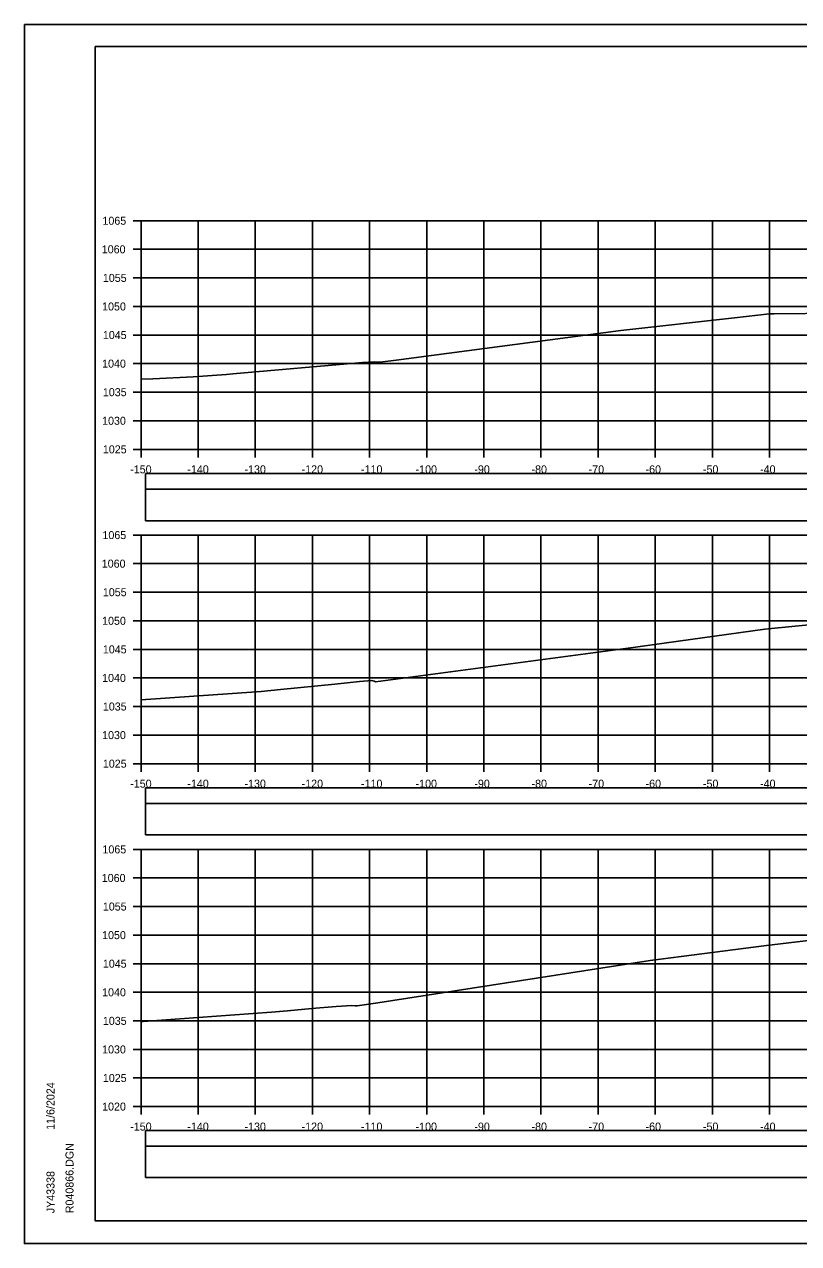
# Model space of a CAD drawing. Extents: x 1370565 to 1374448, y 301010 to 304637.
# Drawn here: x 1370564.6 to 1370700.1, y 304423.9 to 304637.2 of the extents above; entities that cross this region are included whole.
import ezdxf

# ---------------------------------------------------------------- set-up
doc = ezdxf.new("R2010")
doc.units = 0
for name, color, linetype in [('R_Axis', 7, 'Continuous'), ('R_Axis Annot', 7, 'Continuous'), ('R_Border', 7, 'Continuous'), ('R_Drive', 7, 'Continuous'), ('R_Exist Surface', 7, 'Continuous'), ('R_Grid', 7, 'Continuous'), ('R_No Plot', 7, 'Continuous')]:
    doc.layers.add(name, color=color, linetype=linetype)

msp = doc.modelspace()

# ---------------------------------------------------------------- linework, layer by layer
at = {"layer": 'R_Axis'}
for p, q in [((1370583.63, 304602.88), (1370585.03, 304602.88)), ((1370585.03, 304562.88), (1370585.03, 304602.88)), ((1370583.63, 304597.88), (1370585.03, 304597.88)), ((1370583.63, 304592.88), (1370585.03, 304592.88)), ((1370583.63, 304587.88), (1370585.03, 304587.88)), ((1370583.63, 304582.88), (1370585.03, 304582.88)), ((1370583.63, 304577.88), (1370585.03, 304577.88)), ((1370583.63, 304572.88), (1370585.03, 304572.88)), ((1370583.63, 304567.88), (1370585.03, 304567.88)), ((1370583.63, 304562.88), (1370585.03, 304562.88)), ((1370585.03, 304562.88), (1370885.03, 304562.88)), ((1370585.03, 304561.48), (1370585.03, 304562.88)), ((1370595.03, 304561.48), (1370595.03, 304562.88)), ((1370605.03, 304561.48), (1370605.03, 304562.88)), ((1370615.03, 304561.48), (1370615.03, 304562.88)), ((1370625.03, 304561.48), (1370625.03, 304562.88)), ((1370635.03, 304561.48), (1370635.03, 304562.88)), ((1370645.03, 304561.48), (1370645.03, 304562.88)), ((1370655.03, 304561.48), (1370655.03, 304562.88)), ((1370665.03, 304561.48), (1370665.03, 304562.88)), ((1370675.03, 304561.48), (1370675.03, 304562.88)), ((1370685.03, 304561.48), (1370685.03, 304562.88)), ((1370695.03, 304561.48), (1370695.03, 304562.88)), ((1370583.63, 304547.88), (1370585.03, 304547.88)), ((1370585.03, 304507.88), (1370585.03, 304547.88)), ((1370583.63, 304542.88), (1370585.03, 304542.88)), ((1370583.63, 304537.88), (1370585.03, 304537.88)), ((1370583.63, 304532.88), (1370585.03, 304532.88)), ((1370583.63, 304527.88), (1370585.03, 304527.88)), ((1370583.63, 304522.88), (1370585.03, 304522.88)), ((1370583.63, 304517.88), (1370585.03, 304517.88)), ((1370583.63, 304512.88), (1370585.03, 304512.88)), ((1370583.63, 304507.88), (1370585.03, 304507.88)), ((1370585.03, 304507.88), (1370885.03, 304507.88)), ((1370585.03, 304506.48), (1370585.03, 304507.88)), ((1370595.03, 304506.48), (1370595.03, 304507.88)), ((1370605.03, 304506.48), (1370605.03, 304507.88)), ((1370615.03, 304506.48), (1370615.03, 304507.88)), ((1370625.03, 304506.48), (1370625.03, 304507.88)), ((1370635.03, 304506.48), (1370635.03, 304507.88)), ((1370645.03, 304506.48), (1370645.03, 304507.88)), ((1370655.03, 304506.48), (1370655.03, 304507.88)), ((1370665.03, 304506.48), (1370665.03, 304507.88)), ((1370675.03, 304506.48), (1370675.03, 304507.88)), ((1370685.03, 304506.48), (1370685.03, 304507.88)), ((1370695.03, 304506.48), (1370695.03, 304507.88)), ((1370583.63, 304492.88), (1370585.03, 304492.88)), ((1370585.03, 304447.88), (1370585.03, 304492.88)), ((1370583.63, 304487.88), (1370585.03, 304487.88)), ((1370583.63, 304482.88), (1370585.03, 304482.88)), ((1370583.63, 304477.88), (1370585.03, 304477.88)), ((1370583.63, 304472.88), (1370585.03, 304472.88)), ((1370583.63, 304467.88), (1370585.03, 304467.88)), ((1370583.63, 304462.88), (1370585.03, 304462.88)), ((1370583.63, 304457.88), (1370585.03, 304457.88)), ((1370583.63, 304452.88), (1370585.03, 304452.88)), ((1370583.63, 304447.88), (1370585.03, 304447.88)), ((1370585.03, 304447.88), (1370885.03, 304447.88)), ((1370585.03, 304446.48), (1370585.03, 304447.88)), ((1370595.03, 304446.48), (1370595.03, 304447.88)), ((1370605.03, 304446.48), (1370605.03, 304447.88)), ((1370615.03, 304446.48), (1370615.03, 304447.88)), ((1370625.03, 304446.48), (1370625.03, 304447.88)), ((1370635.03, 304446.48), (1370635.03, 304447.88)), ((1370645.03, 304446.48), (1370645.03, 304447.88)), ((1370655.03, 304446.48), (1370655.03, 304447.88)), ((1370665.03, 304446.48), (1370665.03, 304447.88)), ((1370675.03, 304446.48), (1370675.03, 304447.88)), ((1370685.03, 304446.48), (1370685.03, 304447.88)), ((1370695.03, 304446.48), (1370695.03, 304447.88))]:
    msp.add_line(p, q, dxfattribs=at)
at = {"layer": 'R_Border'}
for p, q in [((1370577.03, 304633.34), (1370893.21, 304633.34)), ((1370577.03, 304427.88), (1370577.03, 304633.34)), ((1370577.03, 304427.88), (1370577.03, 304427.88)), ((1370893.21, 304427.88), (1370577.03, 304427.88))]:
    msp.add_line(p, q, dxfattribs=at)
at = {"layer": 'R_Drive'}
for points in [[(1370585.82, 304555.92), (1370884.24, 304555.92), (1370884.24, 304558.63), (1370585.82, 304558.63)], [(1370585.82, 304550.4), (1370884.24, 304550.4), (1370884.24, 304555.92), (1370585.82, 304555.92)], [(1370585.82, 304500.92), (1370884.24, 304500.92), (1370884.24, 304503.63), (1370585.82, 304503.63)], [(1370585.82, 304495.4), (1370884.24, 304495.4), (1370884.24, 304500.92), (1370585.82, 304500.92)], [(1370585.82, 304440.98), (1370884.24, 304440.98), (1370884.24, 304443.68), (1370585.82, 304443.68)], [(1370585.82, 304435.46), (1370884.24, 304435.46), (1370884.24, 304440.98), (1370585.82, 304440.98)]]:
    msp.add_lwpolyline(points, close=True, dxfattribs=at)
at = {"layer": 'R_Exist Surface'}
for points in [[(1370585.03, 304575.14), (1370587.12, 304575.23), (1370594.16, 304575.55), (1370599.98, 304575.96), (1370601.09, 304576.07), (1370623.78, 304578.05), (1370625.86, 304578.17), (1370626.7, 304578.15), (1370626.89, 304578.14), (1370629.66, 304578.51), (1370669.02, 304583.68), (1370688.89, 304585.91), (1370695.04, 304586.6), (1370695.85, 304586.59), (1370706.88, 304586.72)], [(1370585.03, 304519.05), (1370606.03, 304520.51), (1370609.43, 304520.84), (1370618.93, 304521.79), (1370623.28, 304522.23), (1370625.45, 304522.44), (1370625.84, 304522.29), (1370626.08, 304522.21), (1370671.55, 304528.25), (1370672.41, 304528.37), (1370694.22, 304531.4), (1370695.39, 304531.56), (1370698.93, 304531.91), (1370725.26, 304534.45)], [(1370585.03, 304462.76), (1370585.38, 304462.78), (1370607.86, 304464.39), (1370610.65, 304464.64), (1370614.9, 304465.02), (1370619.18, 304465.41), (1370621.92, 304465.58), (1370622.52, 304465.53), (1370622.83, 304465.5), (1370626.47, 304466.06), (1370674.12, 304473.43), (1370679.58, 304474.14), (1370694.52, 304476.05), (1370717.92, 304478.89)]]:
    msp.add_lwpolyline(points, dxfattribs=at)
at = {"layer": 'R_Grid'}
for p, q in [((1370585.03, 304602.88), (1370885.03, 304602.88)), ((1370585.03, 304562.88), (1370585.03, 304602.88)), ((1370595.03, 304562.88), (1370595.03, 304602.88)), ((1370605.03, 304562.88), (1370605.03, 304602.88)), ((1370615.03, 304562.88), (1370615.03, 304602.88)), ((1370625.03, 304562.88), (1370625.03, 304602.88)), ((1370635.03, 304562.88), (1370635.03, 304602.88)), ((1370645.03, 304562.88), (1370645.03, 304602.88)), ((1370655.03, 304562.88), (1370655.03, 304602.88)), ((1370665.03, 304562.88), (1370665.03, 304602.88)), ((1370675.03, 304562.88), (1370675.03, 304602.88)), ((1370685.03, 304562.88), (1370685.03, 304602.88)), ((1370695.03, 304562.88), (1370695.03, 304602.88)), ((1370585.03, 304597.88), (1370885.03, 304597.88)), ((1370585.03, 304592.88), (1370885.03, 304592.88)), ((1370585.03, 304587.88), (1370885.03, 304587.88)), ((1370585.03, 304582.88), (1370885.03, 304582.88)), ((1370585.03, 304577.88), (1370885.03, 304577.88)), ((1370585.03, 304572.88), (1370885.03, 304572.88)), ((1370585.03, 304567.88), (1370885.03, 304567.88)), ((1370585.03, 304562.88), (1370885.03, 304562.88)), ((1370585.03, 304547.88), (1370885.03, 304547.88)), ((1370585.03, 304507.88), (1370585.03, 304547.88)), ((1370595.03, 304507.88), (1370595.03, 304547.88)), ((1370605.03, 304507.88), (1370605.03, 304547.88)), ((1370615.03, 304507.88), (1370615.03, 304547.88)), ((1370625.03, 304507.88), (1370625.03, 304547.88)), ((1370635.03, 304507.88), (1370635.03, 304547.88)), ((1370645.03, 304507.88), (1370645.03, 304547.88)), ((1370655.03, 304507.88), (1370655.03, 304547.88)), ((1370665.03, 304507.88), (1370665.03, 304547.88)), ((1370675.03, 304507.88), (1370675.03, 304547.88)), ((1370685.03, 304507.88), (1370685.03, 304547.88)), ((1370695.03, 304507.88), (1370695.03, 304547.88)), ((1370585.03, 304542.88), (1370885.03, 304542.88)), ((1370585.03, 304537.88), (1370885.03, 304537.88)), ((1370585.03, 304532.88), (1370885.03, 304532.88)), ((1370585.03, 304527.88), (1370885.03, 304527.88)), ((1370585.03, 304522.88), (1370885.03, 304522.88)), ((1370585.03, 304517.88), (1370885.03, 304517.88)), ((1370585.03, 304512.88), (1370885.03, 304512.88)), ((1370585.03, 304507.88), (1370885.03, 304507.88)), ((1370585.03, 304492.88), (1370885.03, 304492.88)), ((1370585.03, 304447.88), (1370585.03, 304492.88)), ((1370595.03, 304447.88), (1370595.03, 304492.88)), ((1370605.03, 304447.88), (1370605.03, 304492.88)), ((1370615.03, 304447.88), (1370615.03, 304492.88)), ((1370625.03, 304447.88), (1370625.03, 304492.88)), ((1370635.03, 304447.88), (1370635.03, 304492.88)), ((1370645.03, 304447.88), (1370645.03, 304492.88)), ((1370655.03, 304447.88), (1370655.03, 304492.88)), ((1370665.03, 304447.88), (1370665.03, 304492.88)), ((1370675.03, 304447.88), (1370675.03, 304492.88)), ((1370685.03, 304447.88), (1370685.03, 304492.88)), ((1370695.03, 304447.88), (1370695.03, 304492.88)), ((1370585.03, 304487.88), (1370885.03, 304487.88)), ((1370585.03, 304482.88), (1370885.03, 304482.88)), ((1370585.03, 304477.88), (1370885.03, 304477.88)), ((1370585.03, 304472.88), (1370885.03, 304472.88)), ((1370585.03, 304467.88), (1370885.03, 304467.88)), ((1370585.03, 304462.88), (1370885.03, 304462.88)), ((1370585.03, 304457.88), (1370885.03, 304457.88)), ((1370585.03, 304452.88), (1370885.03, 304452.88)), ((1370585.03, 304447.88), (1370885.03, 304447.88))]:
    msp.add_line(p, q, dxfattribs=at)
at = {"layer": 'R_No Plot'}
for p, q in [((1370564.63, 304637.24), (1370897.96, 304637.24)), ((1370564.63, 304423.91), (1370897.96, 304423.91))]:
    msp.add_line(p, q, dxfattribs=at)
for points in [[(1370564.62, 304637.24), (1370897.96, 304637.24), (1370897.96, 304423.9), (1370564.62, 304423.9)], [(1370810.95, 304633.34), (1370830.57, 304633.34), (1370830.57, 304623.46), (1370846.68, 304623.46), (1370869.88, 304623.46), (1370869.88, 304590.79), (1370893.09, 304590.79), (1370893.21, 304427.88), (1370577.03, 304427.88), (1370577.03, 304633.34)]]:
    msp.add_lwpolyline(points, close=True, dxfattribs=at)

# ---------------------------------------------------------------- texts
at = {"layer": 'R_Axis Annot'}
for s, p in [('1065', (1370578.28, 304602.18)), ('1060', (1370578.16, 304597.18)), ('1055', (1370578.35, 304592.18)), ('1050', (1370578.22, 304587.18)), ('1045', (1370578.35, 304582.18)), ('1040', (1370578.22, 304577.18)), ('1035', (1370578.35, 304572.18)), ('1030', (1370578.22, 304567.18)), ('1025', (1370578.35, 304562.18)), ('-150', (1370583.14, 304558.68)), ('-140', (1370593.14, 304558.68)), ('-130', (1370603.14, 304558.68)), ('-120', (1370613.14, 304558.68)), ('-110', (1370623.53, 304558.68)), ('-100', (1370633.08, 304558.68)), ('-90', (1370643.37, 304558.68)), ('-80', (1370653.37, 304558.68)), ('-70', (1370663.37, 304558.68)), ('-60', (1370673.33, 304558.68)), ('-50', (1370683.37, 304558.68)), ('-40', (1370693.37, 304558.68)), ('1065', (1370578.28, 304547.18)), ('1060', (1370578.16, 304542.18)), ('1055', (1370578.35, 304537.18)), ('1050', (1370578.22, 304532.18)), ('1045', (1370578.35, 304527.18)), ('1040', (1370578.22, 304522.18)), ('1035', (1370578.35, 304517.18)), ('1030', (1370578.22, 304512.18)), ('1025', (1370578.35, 304507.18)), ('-150', (1370583.14, 304503.68)), ('-140', (1370593.14, 304503.68)), ('-130', (1370603.14, 304503.68)), ('-120', (1370613.14, 304503.68)), ('-110', (1370623.53, 304503.68)), ('-100', (1370633.08, 304503.68)), ('-90', (1370643.37, 304503.68)), ('-80', (1370653.37, 304503.68)), ('-70', (1370663.37, 304503.68)), ('-60', (1370673.33, 304503.68)), ('-50', (1370683.37, 304503.68)), ('-40', (1370693.37, 304503.68)), ('1065', (1370578.28, 304492.18)), ('1060', (1370578.16, 304487.18)), ('1055', (1370578.35, 304482.18)), ('1050', (1370578.22, 304477.18)), ('1045', (1370578.35, 304472.18)), ('1040', (1370578.22, 304467.18)), ('1035', (1370578.35, 304462.18)), ('1030', (1370578.22, 304457.18)), ('1025', (1370578.35, 304452.18)), ('1020', (1370578.22, 304447.18)), ('-150', (1370583.14, 304443.68)), ('-140', (1370593.14, 304443.68)), ('-130', (1370603.14, 304443.68)), ('-120', (1370613.14, 304443.68)), ('-110', (1370623.53, 304443.68)), ('-100', (1370633.08, 304443.68)), ('-90', (1370643.37, 304443.68)), ('-80', (1370653.37, 304443.68)), ('-70', (1370663.37, 304443.68)), ('-60', (1370673.33, 304443.68)), ('-50', (1370683.37, 304443.68)), ('-40', (1370693.37, 304443.68))]:
    msp.add_text(s, height=1.4, dxfattribs=at).set_placement(p)
at = {"layer": 'R_Border'}
for s, p in [('11/6/2024', (1370569.89, 304443.81)), ('R040866.DGN', (1370573.22, 304429.21)), ('JY43338', (1370569.89, 304429.21))]:
    msp.add_text(s, height=1.4, rotation=90, dxfattribs=at).set_placement(p)

doc.saveas('drawing.dxf')
